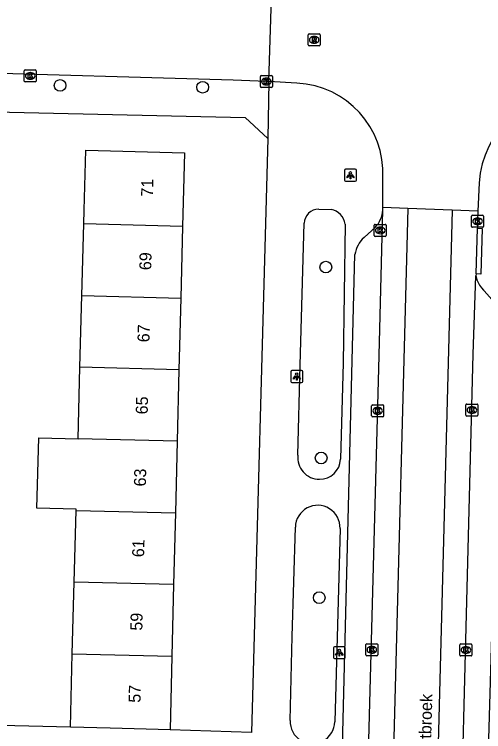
# Model space of a CAD drawing. Extents: x 162026 to 163499, y 387297 to 388169.
# Drawn here: x 162866.3 to 162905.4, y 387868.8 to 387928.6 of the extents above; entities that cross this region are included whole.
import ezdxf

# ---------------------------------------------------------------- set-up
doc = ezdxf.new("R2010")
doc.units = 0
for name, color, linetype in [('IMGEO_Boom', 7, 'Continuous'), ('IMGEO_Fietspad_gesloten', 7, 'Continuous'), ('IMGEO_Kolk', 7, 'Continuous'), ('IMGEO_Lichtpunt', 7, 'Continuous'), ('IMGEO_Openbare_ruimte_label', 7, 'Continuous'), ('IMGEO_Pand', 7, 'Continuous'), ('IMGEO_Pand_nummerreeks', 7, 'Continuous'), ('IMGEO_Rijbaan_lokaal_gesloten', 7, 'Continuous'), ('IMGEO_Rijbaan_lokaal_open', 7, 'Continuous'), ('IMGEO_Rioolput', 7, 'Continuous'), ('IMGEO_Voetpad_open', 7, 'Continuous')]:
    doc.layers.add(name, color=color, linetype=linetype)

msp = doc.modelspace()

# ---------------------------------------------------------------- linework, layer by layer
at = {"layer": 'IMGEO_Boom'}
for centre in [(162870.09, 387922.674), (162881.978, 387922.523), (162892.252, 387907.529), (162891.863, 387891.623), (162891.702, 387879.978)]:
    msp.add_circle(centre, 0.489, dxfattribs=at)
at = {"layer": 'IMGEO_Fietspad_gesloten'}
for points in [[(162897.009, 387912.273), (162897.011, 387912.493)], [(162893.38, 387777.248), (162896.663, 387899.08), (162897.009, 387912.273)], [(162904.941, 387912.198), (162904.905, 387911.349), (162904.888, 387910.762)], [(162904.778, 387906.963), (162904.888, 387910.762)], [(162901.376, 387776.703), (162904.55, 387900.274), (162904.774, 387906.812)], [(162904.778, 387906.963), (162904.774, 387906.812)]]:
    msp.add_lwpolyline(points, dxfattribs=at)
at = {"layer": 'IMGEO_Kolk'}
for p, q in [((162867.098, 387923.039), (162867.098, 387923.891)), ((162867.173, 387923.965), (162868.025, 387923.965)), ((162868.099, 387923.891), (162868.099, 387923.039)), ((162867.586, 387923.745), (162867.611, 387923.745)), ((162886.794, 387922.572), (162886.794, 387923.424)), ((162886.869, 387923.498), (162887.721, 387923.498)), ((162887.282, 387923.278), (162887.307, 387923.278)), ((162887.795, 387923.424), (162887.795, 387922.572)), ((162868.025, 387922.965), (162867.173, 387922.965)), ((162867.609, 387923.185), (162867.584, 387923.185)), ((162887.305, 387922.718), (162887.28, 387922.718)), ((162887.721, 387922.498), (162886.869, 387922.498)), ((162904.479, 387911.849), (162905.331, 387911.849)), ((162904.404, 387910.923), (162904.404, 387911.775)), ((162904.892, 387911.629), (162904.917, 387911.629)), ((162905.405, 387911.775), (162905.405, 387910.923)), ((162896.286, 387910.164), (162896.286, 387911.016)), ((162896.361, 387911.09), (162897.213, 387911.09)), ((162896.774, 387910.87), (162896.799, 387910.87)), ((162897.287, 387911.016), (162897.287, 387910.164)), ((162905.331, 387910.849), (162904.479, 387910.849)), ((162904.915, 387911.069), (162904.89, 387911.069)), ((162897.213, 387910.09), (162896.361, 387910.09)), ((162896.797, 387910.31), (162896.772, 387910.31)), ((162896.074, 387895.122), (162896.074, 387895.974)), ((162896.149, 387896.048), (162897.001, 387896.048)), ((162896.562, 387895.828), (162896.587, 387895.828)), ((162897.075, 387895.974), (162897.075, 387895.122)), ((162903.934, 387895.193), (162903.934, 387896.045)), ((162904.009, 387896.119), (162904.861, 387896.119)), ((162904.422, 387895.899), (162904.447, 387895.899)), ((162904.935, 387896.045), (162904.935, 387895.193)), ((162896.585, 387895.268), (162896.56, 387895.268)), ((162904.861, 387895.119), (162904.009, 387895.119)), ((162904.445, 387895.339), (162904.42, 387895.339)), ((162897.001, 387895.048), (162896.149, 387895.048)), ((162895.587, 387875.211), (162895.587, 387876.063)), ((162895.662, 387876.137), (162896.514, 387876.137)), ((162896.588, 387876.063), (162896.588, 387875.211)), ((162903.434, 387875.192), (162903.434, 387876.044)), ((162903.509, 387876.118), (162904.361, 387876.118)), ((162904.435, 387876.044), (162904.435, 387875.192)), ((162896.075, 387875.917), (162896.1, 387875.917)), ((162903.922, 387875.898), (162903.947, 387875.898)), ((162896.514, 387875.137), (162895.662, 387875.137)), ((162896.098, 387875.357), (162896.073, 387875.357)), ((162904.361, 387875.118), (162903.509, 387875.118)), ((162903.945, 387875.338), (162903.92, 387875.338))]:
    msp.add_line(p, q, dxfattribs=at)
for points in [[(162867.098, 387923.039), (162867.098, 387923.891)], [(162867.173, 387923.965), (162868.025, 387923.965)], [(162868.099, 387923.891), (162868.099, 387923.039)], [(162867.419, 387923.665), (162867.542, 387923.665), (162867.542, 387923.514), (162867.672, 387923.665), (162867.836, 387923.665), (162867.69, 387923.514), (162867.843, 387923.265), (162867.691, 387923.265), (162867.606, 387923.429), (162867.542, 387923.362), (162867.542, 387923.265), (162867.419, 387923.265), (162867.419, 387923.665)], [(162886.794, 387922.572), (162886.794, 387923.424)], [(162886.869, 387923.498), (162887.721, 387923.498)], [(162887.795, 387923.424), (162887.795, 387922.572)], [(162868.025, 387922.965), (162867.173, 387922.965)], [(162887.115, 387923.198), (162887.238, 387923.198), (162887.238, 387923.047), (162887.368, 387923.198), (162887.532, 387923.198), (162887.386, 387923.047), (162887.539, 387922.798), (162887.387, 387922.798), (162887.302, 387922.962), (162887.238, 387922.895), (162887.238, 387922.798), (162887.115, 387922.798), (162887.115, 387923.198)], [(162887.721, 387922.498), (162886.869, 387922.498)], [(162904.479, 387911.849), (162905.331, 387911.849)], [(162904.404, 387910.923), (162904.404, 387911.775)], [(162904.725, 387911.549), (162904.848, 387911.549), (162904.848, 387911.398), (162904.978, 387911.549), (162905.142, 387911.549), (162904.996, 387911.398), (162905.149, 387911.149), (162904.997, 387911.149), (162904.912, 387911.313), (162904.848, 387911.246), (162904.848, 387911.149), (162904.725, 387911.149), (162904.725, 387911.549)], [(162905.405, 387911.775), (162905.405, 387910.923)], [(162896.286, 387910.164), (162896.286, 387911.016)], [(162896.361, 387911.09), (162897.213, 387911.09)], [(162896.607, 387910.79), (162896.73, 387910.79), (162896.73, 387910.639), (162896.86, 387910.79), (162897.024, 387910.79), (162896.878, 387910.639), (162897.031, 387910.39), (162896.879, 387910.39), (162896.794, 387910.554), (162896.73, 387910.487), (162896.73, 387910.39), (162896.607, 387910.39), (162896.607, 387910.79)], [(162897.287, 387911.016), (162897.287, 387910.164)], [(162905.331, 387910.849), (162904.479, 387910.849)], [(162897.213, 387910.09), (162896.361, 387910.09)], [(162896.074, 387895.122), (162896.074, 387895.974)], [(162896.149, 387896.048), (162897.001, 387896.048)], [(162896.395, 387895.748), (162896.518, 387895.748), (162896.518, 387895.597), (162896.648, 387895.748), (162896.812, 387895.748), (162896.666, 387895.597), (162896.819, 387895.348), (162896.667, 387895.348), (162896.582, 387895.512), (162896.518, 387895.445), (162896.518, 387895.348), (162896.395, 387895.348), (162896.395, 387895.748)], [(162897.075, 387895.974), (162897.075, 387895.122)], [(162903.934, 387895.193), (162903.934, 387896.045)], [(162904.009, 387896.119), (162904.861, 387896.119)], [(162904.255, 387895.819), (162904.378, 387895.819), (162904.378, 387895.668), (162904.508, 387895.819), (162904.672, 387895.819), (162904.526, 387895.668), (162904.679, 387895.419), (162904.527, 387895.419), (162904.442, 387895.583), (162904.378, 387895.516), (162904.378, 387895.419), (162904.255, 387895.419), (162904.255, 387895.819)], [(162904.935, 387896.045), (162904.935, 387895.193)], [(162904.861, 387895.119), (162904.009, 387895.119)], [(162897.001, 387895.048), (162896.149, 387895.048)], [(162895.587, 387875.211), (162895.587, 387876.063)], [(162895.662, 387876.137), (162896.514, 387876.137)], [(162896.588, 387876.063), (162896.588, 387875.211)], [(162903.434, 387875.192), (162903.434, 387876.044)], [(162903.509, 387876.118), (162904.361, 387876.118)], [(162904.435, 387876.044), (162904.435, 387875.192)], [(162895.908, 387875.837), (162896.031, 387875.837), (162896.031, 387875.686), (162896.161, 387875.837), (162896.325, 387875.837), (162896.179, 387875.686), (162896.332, 387875.437), (162896.18, 387875.437), (162896.095, 387875.601), (162896.031, 387875.534), (162896.031, 387875.437), (162895.908, 387875.437), (162895.908, 387875.837)], [(162903.755, 387875.818), (162903.878, 387875.818), (162903.878, 387875.667), (162904.008, 387875.818), (162904.172, 387875.818), (162904.026, 387875.667), (162904.179, 387875.418), (162904.027, 387875.418), (162903.942, 387875.582), (162903.878, 387875.515), (162903.878, 387875.418), (162903.755, 387875.418), (162903.755, 387875.818)], [(162896.514, 387875.137), (162895.662, 387875.137)], [(162904.361, 387875.118), (162903.509, 387875.118)]]:
    msp.add_lwpolyline(points, dxfattribs=at)
for centre, start, end in [((162867.175, 387923.889), 91.55205, 178.44795), ((162867.175, 387923.889), 91.55205, 178.44795), ((162868.023, 387923.889), 1.55205, 88.44795), ((162868.023, 387923.889), 1.55205, 88.44795), ((162886.871, 387923.422), 91.55205, 178.44795), ((162886.871, 387923.422), 91.55205, 178.44795), ((162887.719, 387923.422), 1.55205, 88.44795), ((162887.719, 387923.422), 1.55205, 88.44795), ((162867.175, 387923.041), 181.55205, 268.44795), ((162867.175, 387923.041), 181.55205, 268.44795), ((162868.023, 387923.041), 271.55205, 358.44795), ((162868.023, 387923.041), 271.55205, 358.44795), ((162886.871, 387922.574), 181.55205, 268.44795), ((162886.871, 387922.574), 181.55205, 268.44795), ((162887.719, 387922.574), 271.55205, 358.44795), ((162887.719, 387922.574), 271.55205, 358.44795), ((162904.481, 387911.773), 91.55205, 178.44795), ((162904.481, 387911.773), 91.55205, 178.44795), ((162905.329, 387911.773), 1.55205, 88.44795), ((162905.329, 387911.773), 1.55205, 88.44795), ((162896.363, 387911.014), 91.55205, 178.44795), ((162896.363, 387911.014), 91.55205, 178.44795), ((162897.211, 387911.014), 1.55205, 88.44795), ((162897.211, 387911.014), 1.55205, 88.44795), ((162904.481, 387910.925), 181.55205, 268.44795), ((162904.481, 387910.925), 181.55205, 268.44795), ((162905.329, 387910.925), 271.55205, 358.44795), ((162905.329, 387910.925), 271.55205, 358.44795), ((162896.363, 387910.166), 181.55205, 268.44795), ((162896.363, 387910.166), 181.55205, 268.44795), ((162897.211, 387910.166), 271.55205, 358.44795), ((162897.211, 387910.166), 271.55205, 358.44795), ((162896.151, 387895.972), 91.55205, 178.44795), ((162896.151, 387895.972), 91.55205, 178.44795), ((162896.999, 387895.972), 1.55205, 88.44795), ((162896.999, 387895.972), 1.55205, 88.44795), ((162904.011, 387896.043), 91.55205, 178.44795), ((162904.011, 387896.043), 91.55205, 178.44795), ((162904.859, 387896.043), 1.55205, 88.44795), ((162904.859, 387896.043), 1.55205, 88.44795), ((162896.151, 387895.124), 181.55205, 268.44795), ((162896.151, 387895.124), 181.55205, 268.44795), ((162896.999, 387895.124), 271.55205, 358.44795), ((162896.999, 387895.124), 271.55205, 358.44795), ((162904.011, 387895.195), 181.55205, 268.44795), ((162904.011, 387895.195), 181.55205, 268.44795), ((162904.859, 387895.195), 271.55205, 358.44795), ((162904.859, 387895.195), 271.55205, 358.44795), ((162895.664, 387876.061), 91.55205, 178.44795), ((162895.664, 387876.061), 91.55205, 178.44795), ((162896.512, 387876.061), 1.55205, 88.44795), ((162896.512, 387876.061), 1.55205, 88.44795), ((162903.511, 387876.042), 91.55205, 178.44795), ((162903.511, 387876.042), 91.55205, 178.44795), ((162904.359, 387876.042), 1.55205, 88.44795), ((162904.359, 387876.042), 1.55205, 88.44795), ((162895.664, 387875.213), 181.55205, 268.44795), ((162895.664, 387875.213), 181.55205, 268.44795), ((162896.512, 387875.213), 271.55205, 358.44795), ((162896.512, 387875.213), 271.55205, 358.44795), ((162903.511, 387875.194), 181.55205, 268.44795), ((162903.511, 387875.194), 181.55205, 268.44795), ((162904.359, 387875.194), 271.55205, 358.44795), ((162904.359, 387875.194), 271.55205, 358.44795)]:
    msp.add_arc(centre, 0.0765, start, end, dxfattribs=at)
for centre, major_axis, ratio, start_param, end_param in [((162867.585, 387923.465), (-0.387, 0.002), 0.722429, 4.712389, 7.853982), ((162867.61, 387923.465), (-0.39, 0.002), 0.717154, 1.570796, 4.712389), ((162887.281, 387922.998), (-0.387, 0.002), 0.722429, 4.712389, 7.853982), ((162887.306, 387922.998), (-0.39, 0.002), 0.717154, 1.570796, 4.712389), ((162904.891, 387911.349), (-0.387, 0.002), 0.722429, 4.712389, 7.853982), ((162904.916, 387911.349), (-0.39, 0.002), 0.717154, 1.570796, 4.712389), ((162896.773, 387910.59), (-0.387, 0.002), 0.722429, 4.712389, 7.853982), ((162896.798, 387910.59), (-0.39, 0.002), 0.717154, 1.570796, 4.712389), ((162896.561, 387895.548), (-0.387, 0.002), 0.722429, 4.712389, 7.853982), ((162896.586, 387895.548), (-0.39, 0.002), 0.717154, 1.570796, 4.712389), ((162904.421, 387895.619), (-0.387, 0.002), 0.722429, 4.712389, 7.853982), ((162904.446, 387895.619), (-0.39, 0.002), 0.717154, 1.570796, 4.712389), ((162896.074, 387875.637), (-0.387, 0.002), 0.722429, 4.712389, 7.853982), ((162896.099, 387875.637), (-0.39, 0.002), 0.717154, 1.570796, 4.712389), ((162903.921, 387875.618), (-0.387, 0.002), 0.722429, 4.712389, 7.853982), ((162903.946, 387875.618), (-0.39, 0.002), 0.717154, 1.570796, 4.712389)]:
    msp.add_ellipse(centre, major_axis=major_axis, ratio=ratio, start_param=start_param, end_param=end_param, dxfattribs=at)
at = {"layer": 'IMGEO_Lichtpunt'}
for p, q in [((162893.806, 387915.588), (162893.806, 387914.781)), ((162893.806, 387915.588), (162893.806, 387914.781)), ((162894.708, 387915.683), (162893.9, 387915.683)), ((162894.708, 387915.683), (162893.9, 387915.683)), ((162894.802, 387914.781), (162894.802, 387915.588)), ((162894.802, 387914.781), (162894.802, 387915.588)), ((162893.9, 387914.687), (162894.708, 387914.687)), ((162893.9, 387914.687), (162894.708, 387914.687)), ((162889.327, 387898.814), (162889.327, 387898.007)), ((162889.327, 387898.814), (162889.327, 387898.007)), ((162890.229, 387898.909), (162889.421, 387898.909)), ((162890.229, 387898.909), (162889.421, 387898.909)), ((162890.323, 387898.007), (162890.323, 387898.814)), ((162890.323, 387898.007), (162890.323, 387898.814)), ((162889.421, 387897.913), (162890.229, 387897.913)), ((162889.421, 387897.913), (162890.229, 387897.913)), ((162892.879, 387875.799), (162892.879, 387874.992)), ((162892.879, 387875.799), (162892.879, 387874.992)), ((162893.781, 387875.894), (162892.973, 387875.894)), ((162893.781, 387875.894), (162892.973, 387875.894)), ((162893.875, 387874.992), (162893.875, 387875.799)), ((162893.875, 387874.992), (162893.875, 387875.799)), ((162892.973, 387874.898), (162893.781, 387874.898)), ((162892.973, 387874.898), (162893.781, 387874.898))]:
    msp.add_line(p, q, dxfattribs=at)
for points in [[(162894.18, 387915.252), (162894.219, 387915.224), (162894.031, 387914.962), (162893.993, 387914.989), (162894.18, 387915.252)], [(162894.282, 387915.204), (162894.329, 387915.204), (162894.329, 387914.882), (162894.282, 387914.882), (162894.282, 387915.204)], [(162894.392, 387915.224), (162894.43, 387915.251), (162894.617, 387914.989), (162894.578, 387914.961), (162894.392, 387915.224)], [(162889.701, 387898.478), (162889.74, 387898.45), (162889.552, 387898.188), (162889.514, 387898.215), (162889.701, 387898.478)], [(162889.803, 387898.43), (162889.85, 387898.43), (162889.85, 387898.108), (162889.803, 387898.108), (162889.803, 387898.43)], [(162889.913, 387898.45), (162889.951, 387898.477), (162890.138, 387898.215), (162890.099, 387898.187), (162889.913, 387898.45)], [(162893.253, 387875.463), (162893.292, 387875.435), (162893.104, 387875.173), (162893.066, 387875.2), (162893.253, 387875.463)], [(162893.355, 387875.415), (162893.402, 387875.415), (162893.402, 387875.093), (162893.355, 387875.093), (162893.355, 387875.415)], [(162893.465, 387875.435), (162893.503, 387875.462), (162893.69, 387875.2), (162893.651, 387875.172), (162893.465, 387875.435)]]:
    msp.add_lwpolyline(points, dxfattribs=at)
for centre in [(162894.305, 387915.386), (162889.826, 387898.612), (162893.378, 387875.597)]:
    msp.add_circle(centre, 0.0994, dxfattribs=at)
for centre, start, end in [((162893.9, 387915.588), 90, 180), ((162893.9, 387915.588), 90, 180), ((162894.708, 387915.588), 0, 90), ((162894.708, 387915.588), 0, 90), ((162893.9, 387914.781), 180, 270), ((162893.9, 387914.781), 180, 270), ((162894.708, 387914.781), 270, 0), ((162894.708, 387914.781), 270, 360), ((162889.421, 387898.814), 90, 180), ((162889.421, 387898.814), 90, 180), ((162890.229, 387898.814), 0, 90), ((162890.229, 387898.814), 0, 90), ((162889.421, 387898.007), 180, 270), ((162889.421, 387898.007), 180, 270), ((162890.229, 387898.007), 270, 0), ((162890.229, 387898.007), 270, 360), ((162892.973, 387875.799), 90, 180), ((162892.973, 387875.799), 90, 180), ((162893.781, 387875.799), 0, 90), ((162893.781, 387875.799), 0, 90), ((162892.973, 387874.992), 180, 270), ((162892.973, 387874.992), 180, 270), ((162893.781, 387874.992), 270, 0), ((162893.781, 387874.992), 270, 360)]:
    msp.add_arc(centre, 0.0946, start, end, dxfattribs=at)
at = {"layer": 'IMGEO_Pand'}
for points in [[(162872.066, 387911.14), (162872.097, 387912.286), (162872.24, 387917.283), (162880.454, 387917.045), (162880.302, 387910.925)], [(162871.907, 387905.168), (162872.066, 387911.14)], [(162880.302, 387910.925), (162872.066, 387911.14)], [(162880.302, 387910.925), (162880.154, 387904.953)], [(162871.748, 387899.196), (162871.907, 387905.168)], [(162871.907, 387905.168), (162880.154, 387904.953)], [(162880.154, 387904.953), (162880.006, 387898.981)], [(162871.589, 387893.224), (162871.748, 387899.196)], [(162880.006, 387898.981), (162871.748, 387899.196)], [(162880.006, 387898.981), (162879.858, 387893.009)], [(162871.43, 387887.252), (162871.433, 387887.359), (162868.164, 387887.446), (162868.32, 387893.309), (162871.589, 387893.224)], [(162879.858, 387893.009), (162871.589, 387893.224)], [(162879.858, 387893.009), (162879.71, 387887.037)], [(162871.27, 387881.28), (162871.43, 387887.252)], [(162871.43, 387887.252), (162879.71, 387887.037)], [(162879.71, 387887.037), (162879.562, 387881.064)], [(162871.111, 387875.308), (162871.27, 387881.28)], [(162879.562, 387881.064), (162871.27, 387881.28)], [(162879.562, 387881.064), (162879.414, 387875.092)], [(162870.948, 387869.184), (162871.111, 387875.308)], [(162871.111, 387875.308), (162879.414, 387875.092)], [(162879.414, 387875.092), (162879.262, 387868.97)], [(162879.262, 387868.97), (162874.264, 387869.099), (162870.948, 387869.184)]]:
    msp.add_lwpolyline(points, dxfattribs=at)
at = {"layer": 'IMGEO_Rijbaan_lokaal_gesloten'}
for points in [[(162899.085, 387912.416), (162895.507, 387776.882)], [(162902.8, 387912.277), (162899.228, 387776.77)]]:
    msp.add_lwpolyline(points, dxfattribs=at)
at = {"layer": 'IMGEO_Rijbaan_lokaal_open'}
for points in [[(162887.512, 387922.987), (162887.711, 387929.971)], [(162887.512, 387922.987), (162887.295, 387922.998), (162884.526, 387923.103), (162861.295, 387923.777), (162860.926, 387923.787)], [(162889.843, 387922.868), (162887.512, 387922.987)], [(162897.011, 387912.493), (162897.018, 387914.989)], [(162905.039, 387914.546), (162904.941, 387912.198)], [(162899.085, 387912.416), (162897.011, 387912.493)], [(162902.8, 387912.277), (162899.085, 387912.416)], [(162904.941, 387912.198), (162902.8, 387912.277)]]:
    msp.add_lwpolyline(points, dxfattribs=at)
for centre, radius, start, end in [((162889.465, 387915.317), 7.561, 357.5141, 87.13093), ((162913.298, 387914.003), 8.276, 90.06623, 176.23531)]:
    msp.add_arc(centre, radius, start, end, dxfattribs=at)
at = {"layer": 'IMGEO_Rioolput'}
for p, q in [((162890.78, 387926.046), (162890.78, 387926.898)), ((162890.855, 387926.972), (162891.707, 387926.972)), ((162891.781, 387926.898), (162891.781, 387926.046)), ((162891.291, 387926.192), (162891.266, 387926.192)), ((162891.268, 387926.752), (162891.293, 387926.752)), ((162891.707, 387925.972), (162890.855, 387925.972))]:
    msp.add_line(p, q, dxfattribs=at)
for points in [[(162890.78, 387926.046), (162890.78, 387926.898)], [(162890.855, 387926.972), (162891.707, 387926.972)], [(162891.781, 387926.898), (162891.781, 387926.046)], [(162891.369, 387926.67), (162891.117, 387926.672), (162891.117, 387926.272)], [(162891.117, 387926.272), (162891.241, 387926.272), (162891.241, 387926.434), (162891.252, 387926.434)], [(162891.295, 387926.591), (162891.241, 387926.591), (162891.241, 387926.51)], [(162891.241, 387926.51), (162891.293, 387926.51)], [(162891.299, 387926.405), (162891.37, 387926.272), (162891.51, 387926.272), (162891.445, 387926.398)], [(162891.707, 387925.972), (162890.855, 387925.972)]]:
    msp.add_lwpolyline(points, dxfattribs=at)
for centre, radius, start, end in [((162890.857, 387926.896), 0.0765, 91.55205, 178.44795), ((162890.857, 387926.896), 0.0765, 91.55205, 178.44795), ((162891.705, 387926.896), 0.0765, 1.55205, 88.44795), ((162891.705, 387926.896), 0.0765, 1.55205, 88.44795), ((162891.251, 387926.381), 0.0533, 26.02933, 88.69889), ((162891.277, 387926.699), 0.19, 274.7715, 282.96867), ((162891.301, 387926.495), 0.0964, 77.00612, 93.18647), ((162891.315, 387926.552), 0.0378, 276.66336, 79.67722), ((162891.368, 387926.56), 0.109, 350.36119, 89.41601), ((162891.366, 387926.56), 0.112, 277.58423, 350.98172), ((162891.35, 387926.345), 0.108, 29.51342, 73.79051), ((162890.857, 387926.048), 0.0765, 181.55205, 268.44795), ((162890.857, 387926.048), 0.0765, 181.55205, 268.44795), ((162891.705, 387926.048), 0.0765, 271.55205, 358.44795), ((162891.705, 387926.048), 0.0765, 271.55205, 358.44795)]:
    msp.add_arc(centre, radius, start, end, dxfattribs=at)
for centre, major_axis, ratio, start_param, end_param in [((162891.267, 387926.472), (-0.387, 0.002), 0.722429, 4.712389, 7.853982), ((162891.292, 387926.472), (-0.39, 0.002), 0.717154, 1.570796, 4.712389)]:
    msp.add_ellipse(centre, major_axis=major_axis, ratio=ratio, start_param=start_param, end_param=end_param, dxfattribs=at)
at = {"layer": 'IMGEO_Voetpad_open'}
for points in [[(162887.512, 387922.987), (162887.403, 387918.244)], [(162862.15, 387920.526), (162885.519, 387919.989), (162887.403, 387918.244)], [(162887.403, 387918.244), (162886.045, 387868.738)], [(162891.658, 387912.347), (162892.683, 387912.327)], [(162889.92, 387891.856), (162890.117, 387899.344), (162890.44, 387911.181)], [(162893.862, 387911.107), (162893.689, 387899.56), (162893.479, 387891.516)], [(162895.442, 387910.01), (162896.382, 387910.873)], [(162904.888, 387910.762), (162905.279, 387910.753), (162905.192, 387906.954), (162904.778, 387906.963)], [(162891.549, 387780.469), (162891.496, 387780.824), (162891.466, 387781.316), (162894.678, 387908.582)], [(162904.774, 387906.812), (162904.792, 387906.717), (162904.844, 387906.478), (162904.951, 387906.246), (162905.079, 387906.025), (162905.225, 387905.816), (162905.39, 387905.622), (162905.461, 387905.548), (162906.319, 387904.578), (162906.41, 387904.482), (162906.518, 387904.348), (162906.613, 387904.205), (162906.695, 387904.054), (162906.764, 387903.896), (162906.818, 387903.732), (162906.857, 387903.565), (162905.127, 387844.291), (162903.473, 387780.214)], [(162889.27, 387869.729), (162889.432, 387876.737), (162889.709, 387885.868)], [(162893.436, 387885.752), (162893.004, 387869.63)], [(162870.948, 387869.184), (162859.352, 387869.473)], [(162886.045, 387868.738), (162879.262, 387868.97)]]:
    msp.add_lwpolyline(points, dxfattribs=at)
for centre, radius, start, end in [((162891.635, 387911.152), 1.195, 88.89482, 178.6061), ((162892.466, 387910.937), 1.406, 6.92241, 81.11935), ((162894.784, 387912.429), 2.231, 315.76492, 355.98396), ((162897.043, 387908.235), 2.39, 132.04983, 171.65536), ((162891.721, 387891.658), 1.812, 173.73339, 269.63976), ((162891.752, 387891.574), 1.728, 268.62074, 358.08138), ((162891.573, 387885.812), 1.864, 358.17075, 178.26382), ((162891.137, 387869.679), 1.868, 178.47656, 358.48597)]:
    msp.add_arc(centre, radius, start, end, dxfattribs=at)

# ---------------------------------------------------------------- texts
at = {"layer": 'IMGEO_Openbare_ruimte_label'}
msp.add_text('Vaartbroek', height=1, rotation=88.62517, dxfattribs=at).set_placement((162900.977, 387865.397))
at = {"layer": 'IMGEO_Pand_nummerreeks'}
for s, rotation, p in [('71', 88.57967, (162877.842, 387913.389)), ('69', 88.57967, (162877.69, 387907.267)), ('67', 88.57967, (162877.541, 387901.257)), ('65', 88.57967, (162877.392, 387895.248)), ('63', 88.57928, (162877.243, 387889.24)), ('61', 88.57967, (162877.097, 387883.342)), ('59', 88.57967, (162876.945, 387877.22)), ('57', 88.57967, (162876.796, 387871.211))]:
    msp.add_text(s, height=1, rotation=rotation, dxfattribs=at).set_placement(p)

doc.saveas('drawing.dxf')
